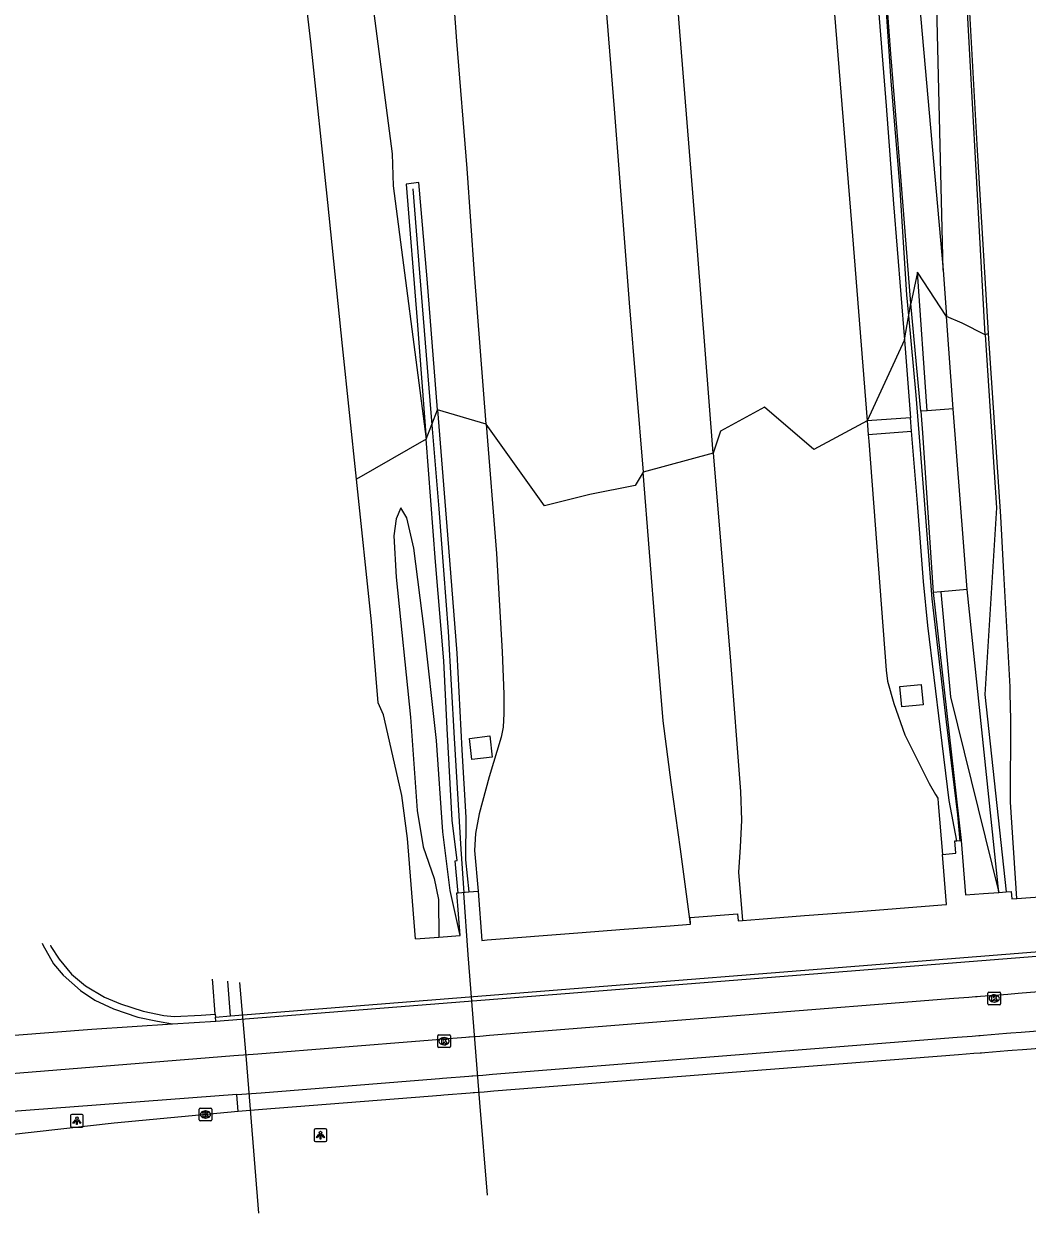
# Model space of a CAD drawing. Extents: x 157793 to 159380, y 380882 to 382313.
# Drawn here: x 157858.8 to 157937.5, y 380883.5 to 380976.8 of the extents above; entities that cross this region are included whole.
import ezdxf

# ---------------------------------------------------------------- set-up
doc = ezdxf.new("R2010")
doc.units = 0
for name, color, linetype in [('IMGEO_Berm_gesloten', 7, 'Continuous'), ('IMGEO_Berm_groen', 7, 'Continuous'), ('IMGEO_Berm_open', 7, 'Continuous'), ('IMGEO_Fietspad_gesloten', 7, 'Continuous'), ('IMGEO_Geluidsscherm', 7, 'Continuous'), ('IMGEO_Grasland_overig', 7, 'Continuous'), ('IMGEO_Kolk', 7, 'Continuous'), ('IMGEO_Lichtpunt', 7, 'Continuous'), ('IMGEO_Muur', 7, 'Continuous'), ('IMGEO_Rijbaan_autosnelweg', 7, 'Continuous'), ('IMGEO_Rijbaan_autoweg', 7, 'Continuous'), ('IMGEO_Rijbaan_regionaal_gesloten', 7, 'Continuous'), ('IMGEO_Voetpad_open', 7, 'Continuous')]:
    doc.layers.add(name, color=color, linetype=linetype)

msp = doc.modelspace()

# ---------------------------------------------------------------- linework, layer by layer
at = {"layer": 'IMGEO_Berm_gesloten'}
for points in [[(157875.054, 380898.977), (157951.314, 380905.043)], [(157873.869, 380898.88), (157875.054, 380898.977)], [(157873.895, 380898.56), (157873.869, 380898.88)]]:
    msp.add_lwpolyline(points, dxfattribs=at)
at = {"layer": 'IMGEO_Berm_groen'}
for points in [[(157869.529, 381184.215), (157871.134, 381164.813), (157872.144, 381153.159), (157874.397, 381124.825), (157876.754, 381094.03), (157878.908, 381068.962), (157880.478, 381047.653), (157882.32, 381025.643), (157884.101, 381001.283), (157885.092, 380986.896), (157887.732, 380966.583), (157887.814, 380964.078), (157890.407, 380944.205)], [(157934.249, 380952.395), (157932.561, 380983.484), (157931.483, 381003.452), (157930.468, 381032.552), (157929.457, 381060.041), (157928.206, 381090.112), (157926.654, 381119.574), (157924.887, 381147.943), (157922.704, 381175.61)], [(157913.473, 381175.278), (157913.948, 381169.42), (157915.854, 381144.419), (157918.211, 381117.336), (157920.601, 381087.563), (157922.3, 381062.618), (157924.575, 381035.075), (157926.288, 381010.149), (157928.547, 380984.526), (157930.945, 380957.477)], [(157928.951, 380957.32), (157928.426, 380954.865)], [(157929.705, 380946.438), (157928.951, 380957.32)], [(157931.214, 380953.836), (157928.951, 380957.32)], [(157930.945, 380957.477), (157931.214, 380953.836)], [(157931.751, 380946.584), (157931.214, 380953.836)], [(157934.249, 380952.395), (157932.452, 380953.299), (157931.214, 380953.836)], [(157927.915, 380952.009), (157924.983, 380945.651)], [(157934.249, 380952.395), (157935.129, 380938.82), (157934.21, 380924.173), (157935.903, 380908.705)], [(157934.521, 380952.503), (157934.249, 380952.395)], [(157895.109, 380945.375), (157891.292, 380946.5)], [(157929.705, 380946.438), (157929.191, 380946.401)], [(157931.751, 380946.584), (157929.705, 380946.438)], [(157932.84, 380932.425), (157931.751, 380946.584)], [(157890.407, 380944.205), (157884.924, 380941.077)], [(157912.92, 380943.119), (157907.412, 380941.629)], [(157893.065, 380905.269), (157892.286, 380908.802), (157891.694, 380913.418), (157891.199, 380920.561), (157890.247, 380929.313), (157889.421, 380935.653), (157888.875, 380938.046), (157888.402, 380938.83), (157888.039, 380937.956), (157887.853, 380936.634), (157888.033, 380933.383), (157889.172, 380922.415), (157889.693, 380915.08), (157890.153, 380912.228), (157891.035, 380909.745), (157891.354, 380908.112), (157891.389, 380905.142)], [(157930.772, 380932.234), (157930.18, 380932.179)], [(157932.84, 380932.425), (157930.772, 380932.234)], [(157930.772, 380932.234), (157931.536, 380924.009), (157935.308, 380908.658)], [(157935.308, 380908.658), (157932.84, 380932.425)], [(157927.557, 380924.798), (157929.216, 380924.962), (157929.373, 380923.364), (157927.714, 380923.201), (157927.557, 380924.798)], [(157895.585, 380919.26), (157893.984, 380919.07), (157893.785, 380920.739), (157895.386, 380920.93), (157895.585, 380919.26)], [(157930.901, 380911.642), (157931.938, 380911.723), (157931.862, 380912.695), (157932.016, 380912.707)], [(157932.377, 380912.735), (157932.712, 380908.454), (157934.111, 380908.564), (157935.308, 380908.658)], [(157893.744, 380908.696), (157894.472, 380908.752)], [(157935.903, 380908.705), (157936.289, 380908.735), (157936.332, 380908.151), (157936.741, 380908.18)], [(157893.065, 380905.269), (157892.805, 380908.623), (157892.902, 380908.63)], [(157935.308, 380908.658), (157935.903, 380908.705)], [(157911.134, 380906.169), (157911.093, 380906.689), (157914.817, 380906.977), (157914.86, 380906.427), (157915.209, 380906.454)], [(157889.557, 380905.005), (157891.389, 380905.142)], [(157860.269, 380904.668), (157860.314, 380904.534), (157861.151, 380903.064), (157861.909, 380902.17), (157863.277, 380900.97), (157864.398, 380900.197), (157865.864, 380899.526), (157867.768, 380898.876), (157869.307, 380898.542), (157870.499, 380898.344)], [(157860.923, 380904.507), (157860.962, 380904.411), (157861.602, 380903.424), (157862.566, 380902.241), (157863.676, 380901.327), (157865.17, 380900.43), (157866.402, 380899.907), (157868.197, 380899.339), (157869.824, 380898.992), (157870.633, 380898.923), (157872.748, 380899.035), (157873.852, 380899.096)]]:
    msp.add_lwpolyline(points, dxfattribs=at)
at = {"layer": 'IMGEO_Berm_open'}
for points in [[(157873.852, 380899.096), (157873.652, 380901.563), (157873.629, 380901.839)], [(157875.054, 380898.977), (157874.826, 380901.699)], [(157873.852, 380899.096), (157873.869, 380898.88)]]:
    msp.add_lwpolyline(points, dxfattribs=at)
at = {"layer": 'IMGEO_Fietspad_gesloten'}
for points in [[(157833.888, 380892.571), (157841.048, 380893.084), (157875.304, 380895.851), (157877.199, 380896.001), (157890.201, 380897.037), (157891.197, 380897.116), (157891.435, 380897.135), (157893.501, 380897.3), (157893.731, 380897.318), (157893.797, 380897.323), (157894.612, 380897.388), (157895.352, 380897.447), (157911.763, 380898.754), (157915.394, 380899.043), (157931.799, 380900.349), (157932.979, 380900.443), (157933.503, 380900.485), (157933.62, 380900.494), (157933.883, 380900.515), (157935.676, 380900.658), (157936.023, 380900.686), (157936.849, 380900.752), (157949.855, 380901.787)], [(157875.548, 380892.793), (157848.271, 380890.741), (157835.742, 380889.619), (157834.668, 380889.491), (157834.477, 380889.254), (157834.346, 380888.854)]]:
    msp.add_lwpolyline(points, dxfattribs=at)
at = {"layer": 'IMGEO_Geluidsscherm'}
for points in [[(157932.299, 380912.679), (157932.094, 380914.745), (157931.223, 380922.042), (157930.098, 380931.684), (157929.459, 380939.757), (157928.836, 380947.672), (157928.255, 380953.911), (157928.104, 380955.536), (157927.551, 380964.186), (157926.883, 380972.285), (157926.187, 380982.456), (157925.389, 380991.196), (157924.655, 380999.718), (157924.009, 381009.188), (157923.149, 381019.722), (157922.374, 381029.176), (157921.686, 381037.728), (157920.934, 381047.915), (157920.054, 381058.263), (157919.258, 381067.985), (157918.569, 381076.777)], [(157889.339, 380963.854), (157889.875, 380957.259), (157890.685, 380947.232), (157890.842, 380945.334), (157891.389, 380938.737), (157892.125, 380929.132), (157892.582, 380920.765), (157893.112, 380912.04), (157893.353, 380908.615)], [(157895.214, 380884.909), (157894.612, 380892.166), (157893.695, 380903.762), (157893.353, 380908.615)], [(157875.749, 380901.591), (157876.284, 380895.535), (157877.244, 380883.49)]]:
    msp.add_lwpolyline(points, dxfattribs=at)
at = {"layer": 'IMGEO_Grasland_overig'}
for points in [[(157930.945, 380957.477), (157930.33, 380983.606), (157929.61, 381003.113), (157927.881, 381032.582), (157927.28, 381059.627), (157926.271, 381090.298), (157925.029, 381119.132), (157922.833, 381148.001), (157920.681, 381175.304)], [(157891.389, 380905.142), (157893.065, 380905.269)]]:
    msp.add_lwpolyline(points, dxfattribs=at)
at = {"layer": 'IMGEO_Kolk'}
for p, q in [((157934.462, 380899.912), (157934.462, 380900.764)), ((157934.537, 380900.838), (157935.389, 380900.838)), ((157934.95, 380900.618), (157934.975, 380900.618)), ((157935.463, 380900.764), (157935.463, 380899.912)), ((157935.389, 380899.838), (157934.537, 380899.838)), ((157934.973, 380900.058), (157934.948, 380900.058)), ((157891.297, 380896.555), (157891.297, 380897.407)), ((157891.372, 380897.481), (157892.224, 380897.481)), ((157891.808, 380896.701), (157891.783, 380896.701)), ((157891.785, 380897.261), (157891.81, 380897.261)), ((157892.298, 380897.407), (157892.298, 380896.555)), ((157892.224, 380896.481), (157891.372, 380896.481)), ((157872.581, 380890.808), (157872.581, 380891.66)), ((157872.656, 380891.734), (157873.508, 380891.734)), ((157873.069, 380891.514), (157873.094, 380891.514)), ((157873.582, 380891.66), (157873.582, 380890.808)), ((157873.508, 380890.734), (157872.656, 380890.734)), ((157873.092, 380890.954), (157873.067, 380890.954))]:
    msp.add_line(p, q, dxfattribs=at)
for points in [[(157934.462, 380899.912), (157934.462, 380900.764)], [(157934.537, 380900.838), (157935.389, 380900.838)], [(157934.783, 380900.538), (157934.906, 380900.538), (157934.906, 380900.387), (157935.036, 380900.538), (157935.2, 380900.538), (157935.054, 380900.387), (157935.207, 380900.138), (157935.055, 380900.138), (157934.97, 380900.302), (157934.906, 380900.235), (157934.906, 380900.138), (157934.783, 380900.138), (157934.783, 380900.538)], [(157935.463, 380900.764), (157935.463, 380899.912)], [(157935.389, 380899.838), (157934.537, 380899.838)], [(157891.297, 380896.555), (157891.297, 380897.407)], [(157891.372, 380897.481), (157892.224, 380897.481)], [(157891.618, 380897.181), (157891.741, 380897.181), (157891.741, 380897.03), (157891.871, 380897.181), (157892.035, 380897.181), (157891.889, 380897.03), (157892.042, 380896.781), (157891.89, 380896.781), (157891.805, 380896.945), (157891.741, 380896.878), (157891.741, 380896.781), (157891.618, 380896.781), (157891.618, 380897.181)], [(157892.298, 380897.407), (157892.298, 380896.555)], [(157892.224, 380896.481), (157891.372, 380896.481)], [(157872.581, 380890.808), (157872.581, 380891.66)], [(157872.656, 380891.734), (157873.508, 380891.734)], [(157872.902, 380891.434), (157873.025, 380891.434), (157873.025, 380891.283), (157873.155, 380891.434), (157873.319, 380891.434), (157873.173, 380891.283), (157873.326, 380891.034), (157873.174, 380891.034), (157873.089, 380891.198), (157873.025, 380891.131), (157873.025, 380891.034), (157872.902, 380891.034), (157872.902, 380891.434)], [(157873.582, 380891.66), (157873.582, 380890.808)], [(157873.508, 380890.734), (157872.656, 380890.734)]]:
    msp.add_lwpolyline(points, dxfattribs=at)
for centre, start, end in [((157934.539, 380900.762), 91.55205, 178.44795), ((157934.539, 380900.762), 91.55205, 178.44795), ((157935.387, 380900.762), 1.55205, 88.44795), ((157935.387, 380900.762), 1.55205, 88.44795), ((157934.539, 380899.914), 181.55205, 268.44795), ((157934.539, 380899.914), 181.55205, 268.44795), ((157935.387, 380899.914), 271.55205, 358.44795), ((157935.387, 380899.914), 271.55205, 358.44795), ((157891.374, 380897.405), 91.55205, 178.44795), ((157891.374, 380897.405), 91.55205, 178.44795), ((157892.222, 380897.405), 1.55205, 88.44795), ((157892.222, 380897.405), 1.55205, 88.44795), ((157891.374, 380896.557), 181.55205, 268.44795), ((157891.374, 380896.557), 181.55205, 268.44795), ((157892.222, 380896.557), 271.55205, 358.44795), ((157892.222, 380896.557), 271.55205, 358.44795), ((157872.658, 380891.658), 91.55205, 178.44795), ((157872.658, 380891.658), 91.55205, 178.44795), ((157873.506, 380891.658), 1.55205, 88.44795), ((157873.506, 380891.658), 1.55205, 88.44795), ((157872.658, 380890.81), 181.55205, 268.44795), ((157872.658, 380890.81), 181.55205, 268.44795), ((157873.506, 380890.81), 271.55205, 358.44795), ((157873.506, 380890.81), 271.55205, 358.44795)]:
    msp.add_arc(centre, 0.0765, start, end, dxfattribs=at)
for centre, major_axis, ratio, start_param, end_param in [((157934.949, 380900.338), (-0.387, 0.002), 0.722429, 4.712389, 7.853982), ((157934.974, 380900.338), (-0.39, 0.002), 0.717154, 1.570796, 4.712389), ((157891.784, 380896.981), (-0.387, 0.002), 0.722429, 4.712389, 7.853982), ((157891.809, 380896.981), (-0.39, 0.002), 0.717154, 1.570796, 4.712389), ((157873.068, 380891.234), (-0.387, 0.002), 0.722429, 4.712389, 7.853982), ((157873.093, 380891.234), (-0.39, 0.002), 0.717154, 1.570796, 4.712389)]:
    msp.add_ellipse(centre, major_axis=major_axis, ratio=ratio, start_param=start_param, end_param=end_param, dxfattribs=at)
at = {"layer": 'IMGEO_Lichtpunt'}
for p, q in [((157862.499, 380891.146), (157862.499, 380890.339)), ((157862.499, 380891.146), (157862.499, 380890.339)), ((157863.401, 380891.241), (157862.593, 380891.241)), ((157863.401, 380891.241), (157862.593, 380891.241)), ((157863.495, 380890.339), (157863.495, 380891.146)), ((157863.495, 380890.339), (157863.495, 380891.146)), ((157862.593, 380890.245), (157863.401, 380890.245)), ((157862.593, 380890.245), (157863.401, 380890.245)), ((157882.508, 380890.112), (157881.7, 380890.112)), ((157882.508, 380890.112), (157881.7, 380890.112)), ((157881.606, 380890.017), (157881.606, 380889.21)), ((157881.606, 380890.017), (157881.606, 380889.21)), ((157882.602, 380889.21), (157882.602, 380890.017)), ((157882.602, 380889.21), (157882.602, 380890.017)), ((157881.7, 380889.116), (157882.508, 380889.116)), ((157881.7, 380889.116), (157882.508, 380889.116))]:
    msp.add_line(p, q, dxfattribs=at)
for points in [[(157862.873, 380890.81), (157862.912, 380890.782), (157862.724, 380890.52), (157862.686, 380890.547), (157862.873, 380890.81)], [(157862.975, 380890.762), (157863.022, 380890.762), (157863.022, 380890.44), (157862.975, 380890.44), (157862.975, 380890.762)], [(157863.085, 380890.782), (157863.123, 380890.809), (157863.31, 380890.547), (157863.271, 380890.519), (157863.085, 380890.782)], [(157881.98, 380889.681), (157882.019, 380889.653), (157881.831, 380889.391), (157881.793, 380889.418), (157881.98, 380889.681)], [(157882.082, 380889.633), (157882.129, 380889.633), (157882.129, 380889.311), (157882.082, 380889.311), (157882.082, 380889.633)], [(157882.192, 380889.653), (157882.23, 380889.68), (157882.417, 380889.418), (157882.378, 380889.39), (157882.192, 380889.653)]]:
    msp.add_lwpolyline(points, dxfattribs=at)
for centre in [(157862.998, 380890.944), (157882.105, 380889.815)]:
    msp.add_circle(centre, 0.0994, dxfattribs=at)
for centre, start, end in [((157862.593, 380891.146), 90, 180), ((157862.593, 380891.146), 90, 180), ((157863.401, 380891.146), 0, 90), ((157863.401, 380891.146), 0, 90), ((157862.593, 380890.339), 180, 270), ((157862.593, 380890.339), 180, 270), ((157863.401, 380890.339), 270, 0), ((157863.401, 380890.339), 270, 360), ((157881.7, 380890.017), 90, 180), ((157881.7, 380890.017), 90, 180), ((157882.508, 380890.017), 0, 90), ((157882.508, 380890.017), 0, 90), ((157881.7, 380889.21), 180, 270), ((157881.7, 380889.21), 180, 270), ((157882.508, 380889.21), 270, 0), ((157882.508, 380889.21), 270, 360)]:
    msp.add_arc(centre, 0.0946, start, end, dxfattribs=at)
at = {"layer": 'IMGEO_Muur'}
for points in [[(157928.426, 380954.865), (157927.629, 380964.818), (157926.855, 380974.449), (157926.05, 380985.421), (157925.125, 380996.35), (157924.331, 381007.063), (157923.538, 381018.164), (157922.591, 381030.018), (157921.743, 381040.497), (157920.363, 381056.85), (157919.337, 381069.645), (157918.347, 381082.45), (157917.299, 381096.152), (157916.44, 381107.391), (157915.598, 381117.936), (157914.953, 381126.17), (157914.19, 381136.822), (157913.355, 381147.235), (157912.591, 381157.906), (157911.818, 381168.764), (157911.044, 381178.88)], [(157918.036, 381076.984), (157919.017, 381064.585), (157919.937, 381053.331), (157920.818, 381041.706), (157921.737, 381030.48), (157922.56, 381019.75), (157923.405, 381008.947), (157924.213, 380999.151), (157924.987, 380988.882), (157925.733, 380979.879), (157926.483, 380970.35), (157927.068, 380962.673), (157927.915, 380952.009)], [(157891.292, 380946.5), (157890.479, 380956.795), (157889.827, 380964.339), (157888.832, 380964.22), (157889.676, 380953.504), (157890.407, 380944.205)], [(157927.915, 380952.009), (157928.426, 380954.865)], [(157929.191, 380946.401), (157928.426, 380954.865)], [(157927.915, 380952.009), (157928.399, 380945.896)], [(157890.407, 380944.205), (157891.292, 380946.5)], [(157891.292, 380946.5), (157892.063, 380936.702), (157892.794, 380927.422), (157893.188, 380919.848), (157893.5, 380914.538), (157893.491, 380911.205), (157893.744, 380908.696)], [(157929.191, 380946.401), (157929.343, 380944.713), (157930.18, 380932.179)], [(157928.482, 380944.849), (157928.399, 380945.896)], [(157892.902, 380908.63), (157892.888, 380908.849), (157892.674, 380911.135), (157892.83, 380911.17), (157892.429, 380914.327), (157892.034, 380921.503), (157891.777, 380926.833), (157891.133, 380934.6), (157890.407, 380944.205)], [(157932.016, 380912.707), (157931.421, 380915.856), (157930.737, 380921.436), (157929.761, 380929.595), (157929.421, 380933.042), (157928.933, 380939.195), (157928.482, 380944.849)], [(157930.18, 380932.179), (157931.216, 380922.92), (157932.377, 380912.735)], [(157932.016, 380912.707), (157932.377, 380912.735)], [(157892.902, 380908.63), (157893.744, 380908.696)], [(157875.548, 380892.793), (157877.439, 380892.944), (157890.45, 380893.98), (157891.441, 380894.059), (157891.677, 380894.078), (157893.743, 380894.242), (157893.975, 380894.261), (157894.067, 380894.268), (157894.847, 380894.33), (157895.59, 380894.389), (157912.002, 380895.697), (157915.636, 380895.986), (157932.044, 380897.293), (157933.231, 380897.388), (157933.745, 380897.429), (157933.86, 380897.438), (157934.122, 380897.459), (157935.915, 380897.601), (157936.263, 380897.629), (157937.083, 380897.694), (157950.103, 380898.732), (157951.803, 380898.867)], [(157951.914, 380897.464), (157950.217, 380897.331), (157937.189, 380896.309), (157936.371, 380896.244), (157936.024, 380896.217), (157934.231, 380896.076), (157933.968, 380896.056), (157933.855, 380896.047), (157933.348, 380896.007), (157932.154, 380895.913), (157915.744, 380894.626), (157912.108, 380894.341), (157895.694, 380893.053), (157894.95, 380892.994), (157894.185, 380892.934), (157894.081, 380892.926), (157893.849, 380892.908), (157891.783, 380892.746), (157891.547, 380892.727), (157890.558, 380892.65), (157877.543, 380891.628), (157875.653, 380891.48)], [(157875.653, 380891.48), (157875.548, 380892.793)]]:
    msp.add_lwpolyline(points, dxfattribs=at)
at = {"layer": 'IMGEO_Rijbaan_autosnelweg'}
for points in [[(157912.92, 380943.119), (157911.69, 380958.988), (157910.255, 380976.846), (157909.134, 380992.065), (157907.775, 381009.039), (157906.717, 381022.263), (157905.516, 381036.476), (157904.308, 381052.865), (157902.951, 381069.57), (157901.775, 381084.043), (157900.847, 381095.553), (157899.82, 381108.521), (157898.984, 381119.329), (157898.217, 381128.901), (157897.513, 381137.771), (157896.752, 381147.427), (157895.903, 381158.31), (157895.139, 381167.834), (157894.412, 381177.361)], [(157906.597, 381176.448), (157907.978, 381158.706), (157909.202, 381143.354), (157910.614, 381125.508), (157912.283, 381105.408), (157913.593, 381088.69), (157914.99, 381071.791), (157916.407, 381053.75), (157917.89, 381034.799), (157919.611, 381013.477), (157921.028, 380995.436), (157922.274, 380979.519), (157923.829, 380960.156), (157924.983, 380945.651)], [(157889.121, 381173.028), (157889.77, 381164.709), (157890.439, 381156.175), (157891.199, 381146.538), (157891.837, 381138.059), (157892.665, 381127.617), (157893.603, 381116.26), (157894.361, 381106.481), (157895.064, 381097.432), (157895.76, 381088.75), (157896.975, 381073.371), (157897.92, 381060.896), (157898.912, 381048.344), (157899.961, 381035.118), (157901, 381021.9), (157902.025, 381008.823), (157902.923, 380997.778), (157903.91, 380985.331), (157905.152, 380970.137), (157906.326, 380954.897), (157907.412, 380941.629)], [(157895.109, 380945.375), (157894.194, 380957.184), (157893.602, 380965.439), (157892.806, 380975.437), (157891.823, 380988.771), (157891.241, 380995.482), (157890.571, 381004.763), (157889.76, 381014.846), (157888.905, 381025.911), (157888.045, 381035.887), (157887.074, 381048.36), (157886.192, 381059.055), (157885.418, 381069.28), (157884.549, 381080.45), (157883.613, 381092.143), (157883.381, 381095.173), (157882.679, 381103.997), (157882.004, 381112.277), (157881.357, 381120.36), (157881.179, 381122.59)], [(157924.983, 380945.651), (157920.81, 380943.409), (157916.946, 380946.716), (157913.488, 380944.847), (157912.92, 380943.119)], [(157895.109, 380945.375), (157895.904, 380935.248), (157896.364, 380927.53), (157896.495, 380924.206), (157896.484, 380922.686), (157896.426, 380921.629), (157896.286, 380920.841), (157895.345, 380917.725), (157894.553, 380914.808), (157894.252, 380913.284), (157894.197, 380911.955), (157894.472, 380908.752)], [(157907.412, 380941.629), (157906.782, 380940.581), (157903.238, 380939.867), (157899.676, 380938.979), (157895.109, 380945.375)], [(157924.983, 380945.651), (157925.068, 380944.581)], [(157925.068, 380944.581), (157925.111, 380944.047), (157926.469, 380926.086), (157926.588, 380925.233), (157927.076, 380923.483), (157927.953, 380921.028), (157929.857, 380917.206), (157930.363, 380916.341), (157930.542, 380916.044), (157930.555, 380915.636), (157930.901, 380911.642)], [(157912.92, 380943.119), (157914.244, 380927.147), (157915.067, 380916.565), (157915.132, 380914.31), (157915.029, 380912.209), (157914.901, 380910.249), (157915.209, 380906.454)], [(157911.134, 380906.169), (157910.353, 380912.045), (157909.627, 380917.275), (157908.997, 380922.113), (157908.404, 380929.077), (157907.412, 380941.629)], [(157915.209, 380906.454), (157916.514, 380906.556), (157920.081, 380906.834), (157923.677, 380907.114), (157930.847, 380907.673), (157931.209, 380907.701), (157930.901, 380911.642)], [(157894.472, 380908.752), (157894.772, 380904.895), (157895.167, 380904.926), (157902.301, 380905.481), (157905.92, 380905.763), (157909.524, 380906.043), (157911.134, 380906.169)]]:
    msp.add_lwpolyline(points, dxfattribs=at)
at = {"layer": 'IMGEO_Rijbaan_autoweg'}
for points in [[(157934.521, 380952.503), (157933.625, 380967.33), (157932.848, 380981.48), (157932.105, 380996.286), (157931.487, 381010.3), (157930.93, 381026.54), (157930.349, 381042.939), (157929.748, 381060.978), (157929.061, 381077.525), (157928.326, 381094.76), (157927.697, 381105.165), (157926.986, 381117.66), (157926.348, 381128.45), (157925.714, 381138.958), (157924.96, 381149.826), (157924.154, 381160.598), (157923.331, 381171.716), (157922.406, 381182.417)], [(157884.924, 380941.077), (157883.826, 380951.522), (157882.682, 380962.788), (157881.348, 380975.368), (157880.199, 380985.188), (157878.579, 380998.701), (157877.047, 381011.386), (157875.471, 381023.903), (157873.839, 381036.899), (157872.574, 381047.353), (157871.296, 381057.895), (157869.995, 381069.355), (157868.437, 381083.809), (157867.476, 381093.357), (157866.616, 381102.52), (157865.867, 381110.975), (157865.276, 381117.314), (157864.582, 381125.79), (157863.865, 381133.57), (157862.968, 381144.291), (157862.195, 381153.984), (157861.3, 381164.649), (157860.481, 381174.922)], [(157936.741, 380908.18), (157936.247, 380915.742), (157936.253, 380922.221), (157936.211, 380924.269), (157936.2, 380924.79), (157935.711, 380933.725), (157935.468, 380938.154), (157934.521, 380952.503)], [(157889.557, 380905.005), (157888.941, 380912.873), (157888.491, 380916.261), (157887.256, 380921.678), (157887.048, 380922.591), (157886.619, 380923.538), (157886.116, 380929.892), (157884.924, 380941.077)], [(157936.741, 380908.18), (157949.232, 380909.081)]]:
    msp.add_lwpolyline(points, dxfattribs=at)
at = {"layer": 'IMGEO_Rijbaan_regionaal_gesloten'}
msp.add_lwpolyline([(157875.653, 380891.48), (157865.91, 380890.548), (157847.298, 380888.463), (157835.169, 380887.104), (157834.859, 380887.178), (157834.622, 380887.395), (157834.458, 380887.922), (157834.346, 380888.854)], dxfattribs=at)
at = {"layer": 'IMGEO_Voetpad_open'}
for points in [[(157928.399, 380945.896), (157924.983, 380945.651)], [(157925.068, 380944.581), (157928.482, 380944.849)], [(157873.895, 380898.56), (157952.463, 380904.791)], [(157870.499, 380898.344), (157873.895, 380898.56)], [(157833.716, 380895.492), (157845.569, 380896.443), (157858.102, 380897.459), (157864.176, 380897.94), (157870.499, 380898.344)]]:
    msp.add_lwpolyline(points, dxfattribs=at)

doc.saveas('drawing.dxf')
